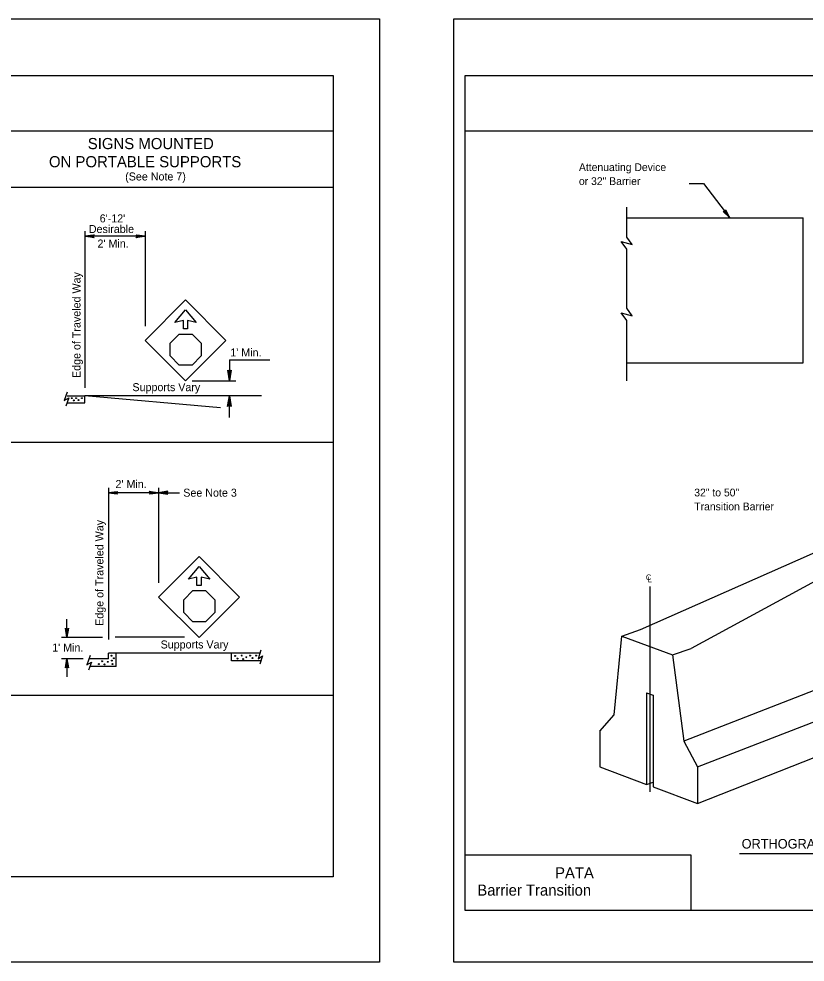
# Model space of a CAD drawing. Extents: x -14145 to -13521, y 30244 to 30661.
# Drawn here: x -13767.94 to -13746.68, y 30559.81 to 30585.31 of the extents above; entities that cross this region are included whole.
import ezdxf

# ---------------------------------------------------------------- set-up
doc = ezdxf.new("R2010")
doc.units = 0
for name, color, linetype in [('1', 7, 'Continuous'), ('10', 7, 'Continuous'), ('2', 7, 'Continuous'), ('3', 7, 'Continuous'), ('4', 7, 'Continuous'), ('61', 7, 'Continuous')]:
    doc.layers.add(name, color=color, linetype=linetype)

msp = doc.modelspace()

# ---------------------------------------------------------------- linework, layer by layer
at = {"layer": '1'}
for p, q in [((-13759.437, 30583.777), (-13759.437, 30562.114)), ((-13788.417, 30580.759), (-13759.437, 30580.759)), ((-13788.417, 30573.859), (-13759.437, 30573.859)), ((-13751.13, 30568.796), (-13742.331, 30572.698)), ((-13750.883, 30569.961), (-13750.883, 30564.414)), ((-13751.637, 30568.623), (-13751.13, 30568.796)), ((-13750.267, 30568.116), (-13749.76, 30568.289)), ((-13749.594, 30564.096), (-13740.735, 30567.588)), ((-13759.437, 30567.017), (-13788.417, 30567.017)), ((-13750.973, 30567.09), (-13750.973, 30564.612)), ((-13750.973, 30567.09), (-13750.793, 30567.022)), ((-13750.793, 30567.022), (-13750.793, 30564.544)), ((-13752.235, 30566.055), (-13752.235, 30565.084)), ((-13752.235, 30565.084), (-13750.973, 30564.612)), ((-13749.594, 30565.086), (-13749.594, 30564.096)), ((-13750.973, 30564.612), (-13750.793, 30564.674)), ((-13750.793, 30564.544), (-13749.594, 30564.096)), ((-13749.594, 30564.096), (-13749.542, 30564.114))]:
    msp.add_line(p, q, dxfattribs=at)
at = {"layer": '10'}
for p, q in [((-13755.874, 30583.777), (-13724.422, 30583.777)), ((-13755.874, 30561.207), (-13755.874, 30583.777)), ((-13755.874, 30582.277), (-13724.422, 30582.277)), ((-13755.874, 30562.707), (-13749.775, 30562.707)), ((-13749.775, 30562.707), (-13749.775, 30561.207)), ((-13724.422, 30561.207), (-13755.874, 30561.207))]:
    msp.add_line(p, q, dxfattribs=at)
at = {"layer": '2'}
for p, q in [((-13787.069, 30583.777), (-13759.437, 30583.777)), ((-13787.069, 30582.277), (-13759.437, 30582.277)), ((-13749.812, 30580.852), (-13749.427, 30580.852)), ((-13749.427, 30580.852), (-13748.726, 30579.939)), ((-13751.502, 30579.409), (-13751.502, 30580.219)), ((-13751.502, 30579.93), (-13746.732, 30579.93)), ((-13746.732, 30576.004), (-13746.732, 30579.93)), ((-13766.152, 30579.564), (-13766.152, 30575.329)), ((-13764.524, 30579.433), (-13766.152, 30579.433)), ((-13764.524, 30579.564), (-13764.524, 30578.383)), ((-13764.524, 30579.564), (-13764.524, 30577.001)), ((-13751.502, 30577.482), (-13751.502, 30579.083)), ((-13751.502, 30575.526), (-13751.502, 30577.156)), ((-13763.848, 30576.541), (-13763.601, 30576.787)), ((-13763.848, 30576.193), (-13763.848, 30576.541)), ((-13763.601, 30576.787), (-13763.254, 30576.787)), ((-13763.254, 30576.787), (-13763.008, 30576.541)), ((-13763.008, 30576.541), (-13763.008, 30576.193)), ((-13763.601, 30575.947), (-13763.848, 30576.193)), ((-13763.008, 30576.193), (-13763.254, 30575.947)), ((-13762.241, 30576.091), (-13762.241, 30575.522)), ((-13762.241, 30576.091), (-13761.15, 30576.091)), ((-13763.254, 30575.947), (-13763.601, 30575.947)), ((-13751.502, 30576.004), (-13746.732, 30576.004)), ((-13763.247, 30575.522), (-13762.074, 30575.522)), ((-13766.633, 30575.216), (-13766.712, 30574.988)), ((-13766.712, 30574.988), (-13766.589, 30575.058)), ((-13766.589, 30575.058), (-13766.668, 30574.839)), ((-13766.633, 30575.119), (-13766.152, 30575.119)), ((-13766.152, 30574.927), (-13766.152, 30575.119)), ((-13762.486, 30574.796), (-13766.152, 30575.119)), ((-13761.374, 30575.119), (-13766.152, 30575.119)), ((-13762.241, 30574.533), (-13762.241, 30575.119)), ((-13766.633, 30574.927), (-13766.152, 30574.927)), ((-13765.513, 30572.626), (-13765.513, 30568.53)), ((-13764.157, 30572.494), (-13765.513, 30572.494)), ((-13764.157, 30572.626), (-13764.157, 30570.062)), ((-13764.157, 30572.494), (-13763.597, 30572.494)), ((-13741.917, 30572.539), (-13749.76, 30568.289)), ((-13763.48, 30569.602), (-13763.234, 30569.849)), ((-13763.234, 30569.849), (-13762.887, 30569.849)), ((-13762.887, 30569.849), (-13762.64, 30569.602)), ((-13763.48, 30569.255), (-13763.48, 30569.602)), ((-13762.64, 30569.602), (-13762.64, 30569.255)), ((-13763.234, 30569.008), (-13763.48, 30569.255)), ((-13762.64, 30569.255), (-13762.887, 30569.008)), ((-13741.128, 30569.223), (-13749.962, 30565.784)), ((-13766.642, 30568.592), (-13766.642, 30569.082)), ((-13762.887, 30569.008), (-13763.234, 30569.008)), ((-13766.782, 30568.592), (-13765.679, 30568.592)), ((-13763.457, 30568.592), (-13765.329, 30568.592)), ((-13751.84, 30566.489), (-13751.637, 30568.623)), ((-13751.637, 30568.623), (-13750.267, 30568.116)), ((-13749.594, 30565.086), (-13740.735, 30568.524)), ((-13765.513, 30568.006), (-13765.513, 30568.163)), ((-13761.418, 30568.163), (-13765.513, 30568.163)), ((-13765.303, 30567.796), (-13765.303, 30568.163)), ((-13762.188, 30567.953), (-13762.188, 30568.163)), ((-13761.392, 30568.242), (-13761.471, 30568.006)), ((-13766.196, 30568.006), (-13766.782, 30568.006)), ((-13766.642, 30568.006), (-13766.642, 30567.524)), ((-13766.012, 30568.093), (-13766.099, 30567.848)), ((-13766.099, 30567.848), (-13765.977, 30567.918)), ((-13765.977, 30567.918), (-13766.056, 30567.699)), ((-13765.513, 30568.006), (-13766.047, 30568.006)), ((-13761.392, 30567.953), (-13762.188, 30567.953)), ((-13761.471, 30568.006), (-13761.348, 30568.084)), ((-13761.348, 30568.084), (-13761.418, 30567.866)), ((-13750.267, 30568.116), (-13749.962, 30565.784)), ((-13765.303, 30567.796), (-13766.021, 30567.796)), ((-13752.235, 30566.055), (-13751.84, 30566.489)), ((-13749.962, 30565.784), (-13749.594, 30565.086)), ((-13759.437, 30562.114), (-13788.417, 30562.114))]:
    msp.add_line(p, q, dxfattribs=at)
for points in [[(-13748.837, 30580.128), (-13748.844, 30580.112), (-13748.726, 30579.939), (-13748.837, 30580.128), (-13748.836, 30580.143), (-13748.726, 30579.939), (-13748.862, 30580.099), (-13748.879, 30580.095), (-13748.726, 30579.939), (-13748.894, 30580.098), (-13748.879, 30580.095)], [(-13765.916, 30579.407), (-13765.924, 30579.424), (-13766.152, 30579.433), (-13765.916, 30579.407), (-13765.898, 30579.389), (-13766.152, 30579.433), (-13765.924, 30579.442), (-13765.916, 30579.459), (-13766.152, 30579.433), (-13765.898, 30579.468), (-13765.916, 30579.459)], [(-13764.752, 30579.459), (-13764.743, 30579.442), (-13764.524, 30579.433), (-13764.752, 30579.459), (-13764.769, 30579.468), (-13764.524, 30579.433), (-13764.743, 30579.424), (-13764.752, 30579.407), (-13764.524, 30579.433), (-13764.769, 30579.389), (-13764.752, 30579.407)], [(-13751.502, 30579.083), (-13751.655, 30579.287), (-13751.358, 30579.21), (-13751.502, 30579.409)], [(-13763.431, 30575.522), (-13764.524, 30576.616), (-13763.431, 30577.709), (-13762.337, 30576.616), (-13763.431, 30575.522)], [(-13751.502, 30577.156), (-13751.655, 30577.359), (-13751.358, 30577.283), (-13751.502, 30577.482)], [(-13762.206, 30575.802), (-13762.232, 30575.793), (-13762.241, 30575.522), (-13762.206, 30575.802), (-13762.197, 30575.811), (-13762.241, 30575.522), (-13762.258, 30575.793), (-13762.276, 30575.802), (-13762.241, 30575.522), (-13762.284, 30575.811), (-13762.276, 30575.802)], [(-13762.276, 30574.848), (-13762.258, 30574.857), (-13762.241, 30575.119), (-13762.276, 30574.848), (-13762.293, 30574.831), (-13762.241, 30575.119), (-13762.232, 30574.857), (-13762.214, 30574.848), (-13762.241, 30575.119), (-13762.197, 30574.831), (-13762.214, 30574.848)], [(-13765.277, 30572.468), (-13765.286, 30572.486), (-13765.513, 30572.494), (-13765.277, 30572.468), (-13765.268, 30572.459), (-13765.513, 30572.494), (-13765.286, 30572.503), (-13765.277, 30572.521), (-13765.513, 30572.494), (-13765.268, 30572.529), (-13765.277, 30572.521)], [(-13764.393, 30572.521), (-13764.384, 30572.503), (-13764.157, 30572.494), (-13764.393, 30572.521), (-13764.402, 30572.538), (-13764.157, 30572.494), (-13764.384, 30572.486), (-13764.393, 30572.468), (-13764.157, 30572.494), (-13764.402, 30572.459), (-13764.393, 30572.468)], [(-13763.921, 30572.521), (-13763.929, 30572.503), (-13764.157, 30572.494), (-13763.921, 30572.521), (-13763.912, 30572.538), (-13764.157, 30572.494), (-13763.929, 30572.486), (-13763.921, 30572.468), (-13764.157, 30572.494), (-13763.912, 30572.459), (-13763.921, 30572.468)], [(-13763.063, 30568.583), (-13764.157, 30569.677), (-13763.063, 30570.771), (-13761.969, 30569.677), (-13763.063, 30568.583)], [(-13766.607, 30568.819), (-13766.624, 30568.811), (-13766.642, 30568.592), (-13766.607, 30568.819), (-13766.598, 30568.837), (-13766.642, 30568.592), (-13766.651, 30568.811), (-13766.668, 30568.819), (-13766.642, 30568.592), (-13766.677, 30568.837), (-13766.668, 30568.819)], [(-13766.668, 30567.769), (-13766.651, 30567.778), (-13766.642, 30568.006), (-13766.668, 30567.769), (-13766.677, 30567.761), (-13766.642, 30568.006), (-13766.624, 30567.778), (-13766.607, 30567.769), (-13766.642, 30568.006), (-13766.598, 30567.761), (-13766.607, 30567.769)]]:
    msp.add_lwpolyline(points, dxfattribs=at)
for points in [[(-13763.719, 30577.096), (-13763.431, 30577.442), (-13763.143, 30577.096), (-13763.373, 30577.154), (-13763.373, 30576.923), (-13763.489, 30576.923), (-13763.489, 30577.154)], [(-13763.352, 30570.158), (-13763.064, 30570.503), (-13762.776, 30570.158), (-13763.006, 30570.215), (-13763.006, 30569.985), (-13763.121, 30569.985), (-13763.121, 30570.215)]]:
    msp.add_lwpolyline(points, close=True, dxfattribs=at)
for centre in [(-13766.506, 30575.054), (-13766.391, 30575.054), (-13766.32, 30575.001), (-13766.232, 30575.054), (-13766.453, 30574.992), (-13765.771, 30567.866), (-13765.686, 30567.941), (-13765.533, 30567.924), (-13765.433, 30568.091), (-13765.424, 30567.958), (-13765.404, 30567.865), (-13765.37, 30568.023), (-13762.092, 30568.084), (-13762.029, 30568.011), (-13761.913, 30568.094), (-13761.876, 30568.001), (-13761.787, 30568.05), (-13761.687, 30568.094), (-13761.621, 30568.026), (-13761.524, 30568.094), (-13765.618, 30567.856)]:
    msp.add_circle(centre, 0.0124, dxfattribs=at)
at = {"layer": '3'}
msp.add_line((-13748.451, 30562.74), (-13744.101, 30562.74), dxfattribs=at)
at = {"layer": '61'}
for points in [[(-13791.188, 30585.307), (-13758.188, 30585.307), (-13758.188, 30559.807), (-13791.188, 30559.807)], [(-13756.174, 30585.307), (-13723.174, 30585.307), (-13723.174, 30559.807), (-13756.174, 30559.807)]]:
    msp.add_lwpolyline(points, close=True, dxfattribs=at)

# ---------------------------------------------------------------- texts
at = {"layer": '2'}
for s, height, rotation, p in [('SIGNS MOUNTED', 0.30156, 360, (-13766.073, 30581.785)), ('ON PORTABLE SUPPORTS', 0.30156, 360, (-13767.123, 30581.295)), ('Edge of Traveled Way', 0.21641, 90, (-13766.27, 30575.598)), ('Supports Vary', 0.21635, 360, (-13764.866, 30575.242)), ('Edge of Traveled Way', 0.21641, 90, (-13765.65, 30568.898)), ('Supports Vary', 0.21635, 360, (-13764.104, 30568.286))]:
    msp.add_text(s, height=height, rotation=rotation, dxfattribs=at).set_placement(p)
for s, height, p in [('Attenuating Device', 0.21, (-13752.795, 30581.192)), ('(See Note 7)', 0.21635, (-13765.062, 30580.938)), ('or 32" Barrier', 0.21, (-13752.795, 30580.815)), ("6'-12'", 0.2164, (-13765.751, 30579.805)), ('Desirable', 0.2164, (-13766.045, 30579.518)), ("2' Min.", 0.2164, (-13765.81, 30579.125)), ("1' Min.", 0.2164, (-13762.22, 30576.18)), ("2' Min.", 0.2164, (-13765.324, 30572.623)), ('See Note 3', 0.2164, (-13763.492, 30572.389)), ('32" to 50"', 0.21, (-13749.678, 30572.397)), ('Transition Barrier', 0.21, (-13749.678, 30572.02)), ("1' Min.", 0.2164, (-13767.035, 30568.203))]:
    msp.add_text(s, height=height, dxfattribs=at).set_placement(p)
at = {"layer": '3'}
for s, height, p in [('C', 0.15, (-13750.985, 30570.136)), ('L', 0.15, (-13750.933, 30570.078)), ('ORTHOGRAPHIC VIEW', 0.25743, (-13748.397, 30562.878))]:
    msp.add_text(s, height=height, dxfattribs=at).set_placement(p)
at = {"layer": '4'}
for s, p in [('PATA', (-13753.44, 30562.071)), ('Barrier Transition', (-13755.543, 30561.604))]:
    msp.add_text(s, height=0.3, dxfattribs=at).set_placement(p)

doc.saveas('drawing.dxf')
